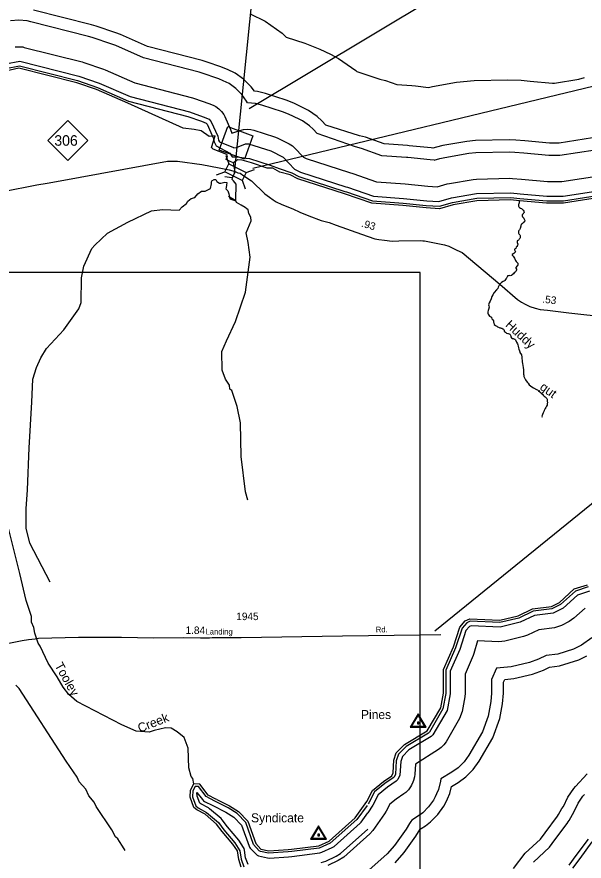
# Model space of a CAD drawing. Extents: x 2532689 to 2764727, y 536648 to 732970.
# Drawn here: x 2667660 to 2677109, y 588019 to 602075 of the extents above; entities that cross this region are included whole.
import ezdxf

# ---------------------------------------------------------------- set-up
doc = ezdxf.new("R2010")
doc.units = 0
for name, color, linetype in [('Exist Hydrographic Buffer Line', 7, 'Continuous'), ('Exist Hydrographic Creek Double Shore', 7, 'Continuous'), ('Exist Hydrographic Creek Single Shore', 7, 'Continuous'), ('Exist Hydrographic Creek Single Shore Label', 7, 'Continuous'), ('Exist Hydrographic River Shore', 7, 'Continuous'), ('Exist Maritime Ferry Route', 7, 'Continuous'), ('Exist Road Primary NC Attributed', 7, 'Continuous'), ('Exist Road Primary NC Shield CELL', 7, 'Continuous'), ('Exist Road Primary NC Shield Number Label', 7, 'Continuous'), ('Exist Road Secondary Mileage Hundredths English Label', 7, 'Continuous'), ('Exist Road Secondary Structure Standard Bridge CELL', 7, 'Continuous'), ('Exist Road Secondary Structure Standard Bridge Number Label', 7, 'Continuous'), ('Exist Road Secondary Type 20 Attributed', 7, 'Continuous'), ('Exist Road Secondary Type 51 Attributed', 7, 'Continuous'), ('Exist Road Secondary Type 51 Label', 7, 'Continuous'), ('Exist Road Secondary Type 51 Number Label', 7, 'Continuous'), ('Exist Survey Geodetic Marker CELL', 7, 'Continuous'), ('Exist Survey Geodetic Marker Label', 7, 'Continuous'), ('Exist Utilities Electrical Transmission Line', 7, 'Continuous'), ('Map Preparation Inset Cut Line', 7, 'Continuous')]:
    doc.layers.add(name, color=color, linetype=linetype)

msp = doc.modelspace()

# ---------------------------------------------------------------- linework, layer by layer
at = {"layer": 'Exist Hydrographic Buffer Line'}
for points in [[(2677247, 600059), (2676692, 599972), (2676532, 599973), (2676123, 600010), (2675972, 600024), (2675859, 600028), (2675301, 600015), (2675154, 600001), (2674756, 599932), (2674648, 599907), (2674591, 599891), (2674560, 599893), (2674196, 599931), (2674166, 599933), (2673781, 599962), (2673469, 600071), (2673370, 600097), (2672808, 600271), (2672740, 600342), (2672661, 600416), (2672518, 600516), (2672450, 600552), (2672273, 600637), (2672148, 600687), (2671804, 600798), (2671671, 600831), (2671616, 600836), (2671561, 600913), (2671438, 601037), (2671295, 601137), (2671171, 601197), (2671097, 601227), (2671056, 601243), (2670831, 601323), (2670747, 601348), (2669836, 601584), (2669387, 601780), (2669309, 601811), (2668982, 601922), (2668904, 601945), (2667940, 602189)], [(2671546, 602124), (2671795, 602003), (2672081, 601803), (2672145, 601738), (2672455, 601639), (2672705, 601539), (2672882, 601454), (2673018, 601382), (2673304, 601182), (2673323, 601164), (2673705, 601040), (2673799, 601015), (2673987, 600949), (2674239, 600931), (2674300, 600925), (2674519, 600902), (2674586, 600918), (2674984, 600986), (2675279, 601015), (2675837, 601028), (2676063, 601020), (2676213, 601006), (2676581, 600973), (2676617, 600973), (2677021, 601036), (2677115, 601065)], [(2674613, 599689), (2674543, 599693), (2674175, 599732), (2674151, 599734), (2673740, 599764), (2673402, 599883), (2673303, 599909), (2672661, 600135), (2672596, 600204), (2672532, 600263), (2672418, 600343), (2672364, 600372), (2672187, 600456), (2672087, 600497), (2671743, 600607), (2671636, 600634), (2671501, 600646), (2671488, 600671), (2671408, 600785), (2671309, 600883), (2671195, 600964), (2671095, 601012), (2671022, 601042), (2670989, 601055), (2670765, 601134), (2670697, 601155), (2669770, 601394), (2669307, 601597), (2669244, 601621), (2668917, 601733), (2668855, 601751), (2667891, 601995), (2667834, 602007), (2667695, 602019), (2667556, 602007)], [(2667632, 601574), (2667695, 601579), (2667758, 601574), (2667783, 601568), (2668747, 601325), (2668775, 601316), (2669102, 601205), (2669130, 601194), (2669626, 600977), (2670587, 600729), (2670617, 600719), (2670857, 600634), (2670930, 600604), (2670975, 600582), (2671027, 600546), (2671071, 600502), (2671107, 600451), (2671124, 600418), (2671221, 600202), (2671242, 600139), (2671374, 600184), (2671435, 600200), (2671497, 600206), (2671560, 600200), (2671608, 600189), (2671952, 600078), (2671997, 600060), (2672174, 599975), (2672198, 599962), (2672250, 599926), (2672278, 599899), (2672433, 599738), (2672479, 599715), (2673200, 599482), (2673257, 599467), (2673649, 599330), (2674130, 599294), (2674507, 599255), (2674662, 599245), (2674826, 599293), (2674865, 599302), (2675263, 599370), (2675316, 599375)], [(2667471, 601292), (2667707, 601337), (2668694, 601088), (2669030, 600973), (2669547, 600747), (2670533, 600492), (2670764, 600410), (2670861, 600370), (2670897, 600330), (2671005, 600089), (2671021, 600022), (2671037, 599993), (2671268, 599900), (2671273, 599895), (2671319, 599899), (2671467, 599960), (2671521, 599962), (2671888, 599843), (2672094, 599741), (2672286, 599540), (2672386, 599490), (2673140, 599244), (2673167, 599242), (2673599, 599090), (2674103, 599053), (2674487, 599013), (2674689, 599000), (2674902, 599062), (2675316, 599133), (2675888, 599145), (2676043, 599131), (2676490, 599091), (2676758, 599089), (2677447, 599197)], [(2667476, 601214), (2667705, 601258), (2668672, 601014), (2669002, 600901), (2669521, 600674), (2670510, 600418), (2670736, 600338), (2670815, 600305), (2670832, 600287), (2670931, 600064), (2670948, 599994), (2670982, 599931), (2671210, 599807), (2671245, 599744), (2671335, 599747), (2671480, 599722), (2671533, 599720), (2671882, 599607), (2672030, 599549), (2672239, 599477), (2672356, 599418), (2673125, 599167), (2673151, 599165), (2673583, 599014), (2674097, 598976), (2674480, 598936), (2674698, 598922), (2674919, 598986), (2675323, 599055), (2675886, 599068), (2676036, 599054), (2676486, 599014), (2676764, 599012), (2677464, 599121)], [(2674613, 599689), (2674704, 599715), (2674790, 599735), (2675188, 599804), (2675306, 599815), (2675864, 599828), (2675954, 599825), (2676105, 599811), (2676523, 599773), (2676707, 599772), (2677292, 599864)], [(2675316, 599375), (2675874, 599388), (2675915, 599387), (2676065, 599373), (2676501, 599333), (2676740, 599332), (2677392, 599434)], [(2677196, 592511), (2677000, 592449), (2676758, 592229), (2676593, 592148), (2676283, 592106), (2676045, 591996), (2675710, 591916), (2675227, 591938), (2675200, 591925), (2675141, 591857), (2675037, 591543), (2674879, 591184), (2674879, 590803), (2674826, 590526), (2674591, 590121), (2674564, 590093), (2674190, 589869), (2674081, 589762), (2674054, 589676), (2674039, 589450), (2674005, 589378), (2673978, 589347), (2673834, 589250), (2673677, 589123), (2673588, 588951), (2673505, 588824)], [(2677177, 592583), (2676963, 592515), (2676716, 592291), (2676571, 592219), (2676262, 592178), (2676021, 592066), (2675703, 591991), (2675212, 592013), (2675154, 591985), (2675076, 591895), (2674968, 591570), (2674805, 591199), (2674805, 590810), (2674756, 590552), (2674532, 590166), (2674518, 590151), (2674144, 589928), (2674016, 589802), (2673981, 589690), (2673967, 589469), (2673943, 589419), (2673929, 589403), (2673790, 589310), (2673618, 589171), (2673524, 588989), (2673512, 588972)], [(2677127, 592231), (2676940, 592061), (2676862, 592006), (2676730, 591939), (2676613, 591902), (2676353, 591867), (2676164, 591779), (2676097, 591756), (2675790, 591681), (2675688, 591671), (2675335, 591687), (2675273, 591473), (2675261, 591441), (2675125, 591132), (2675125, 590817), (2675120, 590753), (2675076, 590509), (2675033, 590392), (2674809, 590005), (2674773, 589954), (2674729, 589910), (2674682, 589877), (2674299, 589634), (2674290, 589468), (2674285, 589424), (2674269, 589363)], [(2677236, 591735), (2677063, 591615), (2676931, 591547), (2676672, 591466), (2676478, 591440), (2676349, 591380), (2676201, 591328), (2675894, 591253), (2675650, 591232), (2675565, 591040), (2675565, 590817), (2675553, 590676), (2675509, 590431), (2675414, 590171), (2675190, 589785), (2675110, 589672), (2675012, 589573), (2674907, 589499), (2674723, 589389), (2674718, 589348), (2674682, 589213), (2674652, 589141), (2674628, 589091), (2674599, 589036), (2674519, 588922), (2674421, 588823), (2674353, 588773), (2674242, 588698), (2674220, 588680), (2674203, 588646), (2674144, 588550), (2673950, 588276), (2673829, 588141), (2673524, 587870)], [(2674870, 589144), (2674902, 589263), (2675010, 589327), (2675140, 589420), (2675263, 589543), (2675363, 589684), (2675587, 590071), (2675706, 590395), (2675750, 590640), (2675765, 590817), (2675765, 590998), (2675786, 591044), (2675941, 591059), (2676248, 591134), (2676434, 591199), (2676535, 591246), (2676698, 591268), (2677022, 591369), (2677154, 591437)], [(2675930, 587898), (2676129, 588150), (2676383, 588383), (2676462, 588491), (2676664, 588765), (2676684, 588792), (2676740, 588893), (2676763, 588927), (2676836, 589085), (2676936, 589228), (2676967, 589263), (2677162, 589474)], [(2673493, 588945), (2673324, 588709), (2672881, 588317), (2672696, 588235), (2672238, 588177), (2672181, 588172), (2671852, 588149), (2671717, 588180), (2671696, 588192), (2671603, 588297), (2671472, 588661), (2671327, 588813), (2671181, 588905), (2670959, 589014), (2670814, 589092), (2670687, 589259), (2670630, 589262), (2670591, 589191), (2670586, 589090), (2670641, 588937), (2670681, 588905), (2670819, 588829), (2671018, 588660), (2671109, 588539), (2671291, 588324), (2671374, 588192), (2671394, 588053), (2671439, 587921)], [(2674269, 589363), (2674255, 589331), (2674231, 589281), (2674218, 589256), (2674182, 589205), (2674138, 589161), (2674108, 589138), (2673980, 589052), (2673872, 588964), (2673811, 588848), (2673785, 588804), (2673591, 588530), (2673537, 588470), (2673104, 588084), (2673014, 588026), (2672841, 587947)], [(2671512, 587961), (2671471, 588072), (2671453, 588203), (2671447, 588228), (2671438, 588247), (2671357, 588368), (2671171, 588589), (2671082, 588708), (2671064, 588727), (2670871, 588890), (2670851, 588904), (2670725, 588972), (2670709, 588985), (2670666, 589102), (2670660, 589161), (2670750, 589043), (2670768, 589024), (2670786, 589012)], [(2673962, 587992), (2674114, 588160), (2674308, 588434), (2674379, 588549), (2674396, 588560), (2674465, 588607), (2674549, 588670), (2674673, 588793), (2674772, 588936), (2674809, 589005), (2674833, 589055), (2674870, 589144)], [(2676264, 588002), (2676532, 588248), (2676623, 588372), (2676825, 588646), (2676846, 588671), (2676859, 588695), (2676915, 588796), (2676951, 588858), (2677010, 588985), (2677090, 589099), (2677114, 589127)], [(2670786, 589012), (2670923, 588942), (2671142, 588835), (2671276, 588750), (2671402, 588618), (2671527, 588270), (2671536, 588251), (2671549, 588233), (2671638, 588137), (2671665, 588115), (2671684, 588106), (2671834, 588071), (2671869, 588068), (2672186, 588092), (2672243, 588097), (2672706, 588155), (2672742, 588165), (2672914, 588244), (2672944, 588264), (2673377, 588649), (2673395, 588669), (2673505, 588824)], [(2672727, 587996), (2672808, 588020), (2672981, 588099), (2673051, 588144), (2673508, 588551)], [(2676861, 587953), (2676978, 588111), (2677180, 588385)], [(2676921, 587899), (2677042, 588063), (2677244, 588338)]]:
    msp.add_lwpolyline(points, dxfattribs=at)
at = {"layer": 'Exist Hydrographic Creek Double Shore'}
msp.add_line((2670989, 589043), (2670977, 589049), dxfattribs=at)
for points in [[(2672177, 588212), (2672234, 588216), (2672692, 588274), (2672865, 588353), (2673297, 588739), (2673491, 589012), (2673586, 589197), (2673766, 589342), (2673906, 589436), (2673930, 589486), (2673942, 589697), (2673980, 589823), (2674119, 589960), (2674497, 590186), (2674721, 590572), (2674765, 590817), (2674765, 591208), (2674931, 591586), (2675040, 591915), (2675129, 592017), (2675203, 592053), (2675704, 592031), (2676011, 592105), (2676250, 592217), (2676565, 592259), (2676697, 592327), (2676942, 592550), (2677166, 592621)], [(2670986, 588635), (2670794, 588799), (2670658, 588872), (2670607, 588912), (2670545, 589084), (2670551, 589202), (2670607, 589303)], [(2670977, 589049), (2670845, 589116), (2670707, 589297), (2670607, 589303)], [(2670989, 589043), (2671200, 588940), (2671353, 588844), (2671507, 588683), (2671640, 588311), (2671726, 588219)], [(2671399, 587920), (2671355, 588043), (2671334, 588187), (2671258, 588302), (2671078, 588514), (2670986, 588635)], [(2671726, 588219), (2671860, 588188), (2672177, 588212)]]:
    msp.add_lwpolyline(points, dxfattribs=at)
at = {"layer": 'Exist Hydrographic Creek Single Shore'}
msp.add_line((2671305, 599011), (2671184, 599082), dxfattribs=at)
for points in [[(2671305, 599011), (2671305, 599072), (2671314, 599246), (2671311, 599288), (2671293, 599315), (2671270, 599347), (2671249, 599367), (2671254, 599395), (2671271, 599437), (2671298, 599490), (2671289, 599531), (2671269, 599647)], [(2670674, 599131), (2670737, 599174), (2670794, 599171), (2670851, 599199), (2670883, 599218), (2670901, 599295), (2670901, 599324), (2670905, 599348), (2670944, 599369), (2670975, 599369), (2670993, 599334), (2671035, 599308), (2671057, 599306), (2671124, 599324), (2671155, 599320), (2671152, 599273), (2671145, 599235), (2671143, 599210), (2671175, 599178), (2671189, 599129), (2671206, 599048), (2671305, 599011)], [(2668216, 592661), (2667876, 593310), (2667813, 593560), (2667814, 593886), (2667840, 594202), (2667866, 594902), (2667908, 595662), (2667925, 596044), (2667987, 596240), (2668058, 596397), (2668155, 596552), (2668440, 596866), (2668690, 597214), (2668730, 597321), (2668737, 597732), (2668775, 597924), (2668910, 598218), (2668959, 598276), (2669171, 598475), (2669509, 598656), (2669902, 598846), (2670086, 598869), (2670362, 598858), (2670411, 598915), (2670486, 598967), (2670507, 599007), (2670561, 599050), (2670627, 599069), (2670674, 599131)], [(2671506, 594031), (2671470, 594165), (2671398, 594756), (2671385, 595314), (2671328, 595587), (2671239, 595853), (2671205, 595874), (2671203, 595943), (2671134, 596042), (2671081, 596191), (2671074, 596506), (2671153, 596683), (2671304, 597005), (2671467, 597491), (2671545, 598075), (2671515, 598317), (2671477, 598482), (2671564, 598681), (2671557, 598738), (2671525, 598801), (2671511, 598863), (2671490, 598882), (2671461, 598904), (2671397, 598939), (2671319, 598983), (2671305, 599011)], [(2676032, 599014), (2676029, 598997), (2676027, 598987), (2676025, 598979), (2676020, 598960), (2676016, 598952), (2676014, 598944), (2676017, 598924), (2676021, 598912), (2676034, 598903), (2676052, 598891), (2676064, 598886), (2676075, 598876), (2676089, 598862), (2676095, 598857), (2676106, 598839), (2676110, 598831), (2676111, 598817), (2676095, 598802), (2676091, 598796), (2676087, 598790), (2676076, 598778), (2676078, 598760), (2676085, 598748), (2676104, 598722), (2676112, 598705), (2676123, 598685), (2676115, 598663), (2676094, 598644), (2676077, 598629), (2676061, 598623), (2676059, 598613), (2676057, 598601), (2676056, 598591), (2676050, 598572), (2676048, 598566), (2676041, 598552), (2676030, 598530), (2676024, 598520), (2676018, 598507), (2676015, 598497), (2676015, 598491), (2676017, 598475), (2676024, 598463), (2676028, 598456), (2676037, 598444), (2676041, 598436), (2676045, 598426), (2676045, 598420), (2676044, 598396), (2676038, 598386), (2676027, 598373), (2676019, 598363), (2676015, 598359), (2675996, 598346), (2675994, 598336), (2675992, 598328), (2675992, 598318), (2675999, 598304), (2676005, 598294), (2676004, 598284), (2676002, 598272), (2675996, 598258), (2675992, 598252), (2675979, 598239), (2675973, 598221), (2675952, 598207), (2675950, 598194), (2675957, 598183), (2675964, 598163), (2675948, 598148), (2675936, 598138), (2675913, 598121), (2675913, 598109), (2675926, 598089), (2675938, 598074), (2675947, 598058), (2675960, 598028), (2675968, 598021), (2675978, 598005), (2675989, 597991), (2675995, 597985), (2676004, 597972), (2676004, 597962), (2676004, 597948), (2675999, 597929), (2675987, 597923), (2675977, 597909), (2675974, 597901), (2675974, 597889), (2675981, 597875), (2675983, 597861), (2675977, 597847), (2675972, 597836), (2675960, 597826), (2675944, 597811), (2675931, 597795), (2675911, 597782), (2675898, 597772), (2675892, 597770)], [(2675892, 597770), (2675878, 597765), (2675862, 597767), (2675846, 597766), (2675834, 597762), (2675830, 597752), (2675826, 597748), (2675817, 597727), (2675811, 597717), (2675790, 597688), (2675782, 597682), (2675771, 597676), (2675759, 597667), (2675731, 597652), (2675708, 597632), (2675698, 597619), (2675689, 597597), (2675684, 597585), (2675680, 597575), (2675669, 597552), (2675651, 597528), (2675611, 597486), (2675586, 597447), (2675571, 597417), (2675560, 597382), (2675543, 597344), (2675530, 597313), (2675523, 597297), (2675519, 597279), (2675522, 597265), (2675525, 597241), (2675516, 597205), (2675508, 597184), (2675507, 597164), (2675505, 597144), (2675508, 597126), (2675523, 597107), (2675535, 597093), (2675564, 597076), (2675566, 597068), (2675572, 597050), (2675575, 597044), (2675589, 597030), (2675600, 597015), (2675602, 596995), (2675605, 596981), (2675611, 596955), (2675634, 596938), (2675655, 596924), (2675667, 596915), (2675681, 596907), (2675704, 596900), (2675714, 596900), (2675728, 596895), (2675738, 596893), (2675756, 596883), (2675764, 596876), (2675769, 596868), (2675777, 596852), (2675779, 596844), (2675783, 596836), (2675798, 596823), (2675818, 596811), (2675838, 596806), (2675846, 596804), (2675859, 596798), (2675869, 596793), (2675879, 596785), (2675884, 596773), (2675888, 596755), (2675890, 596747), (2675901, 596732), (2675917, 596722), (2675929, 596718), (2675949, 596711), (2675956, 596707), (2675968, 596696), (2675983, 596660), (2675998, 596632), (2676006, 596613), (2676011, 596593), (2676016, 596565), (2676019, 596541), (2676030, 596517), (2676036, 596499), (2676040, 596489), (2676066, 596448), (2676071, 596410), (2676074, 596382), (2676077, 596360), (2676078, 596330), (2676080, 596304), (2676089, 596272), (2676095, 596238), (2676100, 596201), (2676101, 596170), (2676102, 596146), (2676102, 596124), (2676104, 596110), (2676107, 596088)], [(2669946, 590196), (2669863, 590163), (2669646, 590184), (2669410, 590286), (2668660, 590676), (2668524, 590792), (2668430, 590913), (2668334, 591086), (2668179, 591316), (2668048, 591597), (2668013, 591648), (2667959, 591813), (2667941, 591911), (2667906, 591995), (2667903, 592093), (2667814, 592359), (2667712, 592808), (2667384, 594118), (2667083, 594503), (2666754, 595244), (2666565, 596144)], [(2676107, 596088), (2676135, 596033), (2676160, 595994), (2676177, 595976), (2676196, 595949), (2676216, 595932), (2676239, 595914), (2676267, 595899), (2676314, 595872), (2676331, 595863), (2676349, 595849), (2676370, 595834), (2676382, 595820), (2676394, 595811), (2676415, 595793), (2676429, 595774), (2676442, 595762), (2676458, 595751), (2676477, 595731), (2676487, 595720), (2676492, 595710), (2676496, 595692), (2676496, 595674), (2676497, 595660), (2676496, 595634), (2676493, 595609), (2676481, 595593), (2676470, 595573), (2676458, 595554), (2676445, 595524), (2676441, 595516), (2676429, 595483), (2676415, 595455), (2676408, 595436), (2676404, 595426), (2676409, 595408)], [(2669465, 588193), (2669421, 588270), (2669370, 588344), (2669344, 588392), (2669301, 588423), (2669240, 588539), (2668982, 588926), (2668947, 589000), (2668861, 589108), (2668809, 589214), (2668698, 589338), (2668663, 589418), (2668482, 589680), (2667697, 590890), (2667645, 590947)], [(2670607, 589303), (2670590, 589394), (2670563, 589426), (2670526, 589569), (2670511, 589900), (2670448, 590075), (2670330, 590172), (2670228, 590230), (2670136, 590236), (2669946, 590196)]]:
    msp.add_lwpolyline(points, dxfattribs=at)
at = {"layer": 'Exist Hydrographic River Shore'}
for points in [[(2670611, 600199), (2670433, 600221), (2669508, 600636), (2668986, 600864), (2668659, 600976), (2667695, 601219), (2667479, 601174), (2667371, 601180), (2667227, 601253), (2667177, 601251)], [(2671269, 599647), (2671214, 599669), (2671180, 599685), (2671149, 599703), (2671171, 599760), (2671159, 599782), (2670932, 599871), (2670904, 599902), (2670966, 600096), (2670861, 600081), (2670731, 600179), (2670611, 600199)], [(2673119, 599127), (2672341, 599381), (2672215, 599445), (2672040, 599492), (2671922, 599559), (2671877, 599555), (2671831, 599555), (2671567, 599644), (2671411, 599691), (2671335, 599693), (2671269, 599647)], [(2676032, 599014), (2675882, 599028), (2675324, 599015), (2674926, 598947), (2674702, 598882), (2674477, 598896), (2674092, 598936), (2673575, 598974), (2673119, 599127)], [(2677473, 599082), (2676767, 598972), (2676484, 598973), (2676032, 599014)]]:
    msp.add_lwpolyline(points, dxfattribs=at)
at = {"layer": 'Exist Maritime Ferry Route'}
msp.add_line((2671532, 600548), (2675856, 603143), dxfattribs=at)
msp.add_lwpolyline([(2673113, 618216), (2672596, 612484), (2671280, 599466), (2671259, 599416), (2671240, 599395), (2671126, 599411)], dxfattribs=at)
msp.add_lwpolyline([(2671173, 600248), (2671591, 600097), (2671450, 599707), (2671032, 599858)], close=True, dxfattribs=at)
at = {"layer": 'Exist Road Primary NC Attributed'}
msp.add_lwpolyline([(2667431, 599166), (2667994, 599279), (2668167, 599304), (2668322, 599333), (2670169, 599675), (2670335, 599675), (2670740, 599618), (2671030, 599563), (2671194, 599529), (2671295, 599499)], dxfattribs=at)
at = {"layer": 'Exist Road Primary NC Shield CELL'}
msp.add_lwpolyline([(2668175, 600019), (2668508, 600352), (2668840, 600019), (2668508, 599686)], close=True, dxfattribs=at)
at = {"layer": 'Exist Road Secondary Structure Standard Bridge CELL'}
for p, q in [((2671141, 599767), (2671189, 599628)), ((2671478, 599486), (2671617, 599534)), ((2670984, 599445), (2671123, 599493)), ((2671413, 599354), (2671461, 599215))]:
    msp.add_line(p, q, dxfattribs=at)
msp.add_lwpolyline([(2671189, 599628), (2671478, 599487), (2671412, 599352), (2671123, 599493)], close=True, dxfattribs=at)
at = {"layer": 'Exist Road Secondary Structure Standard Bridge Number Label'}
msp.add_line((2671588, 599556), (2681939, 602052), dxfattribs=at)
at = {"layer": 'Exist Road Secondary Type 20 Attributed'}
msp.add_lwpolyline([(2666615, 591392), (2666717, 591418), (2667140, 591552), (2667414, 591623), (2667751, 591693), (2667855, 591707), (2667964, 591720), (2668018, 591729), (2668688, 591748), (2669404, 591748), (2669935, 591739), (2670442, 591740), (2670719, 591737), (2670871, 591734), (2670915, 591742), (2671398, 591741), (2673087, 591767), (2674377, 591787), (2674723, 591789)], dxfattribs=at)
at = {"layer": 'Exist Road Secondary Type 51 Attributed'}
for points in [[(2671295, 599499), (2671342, 599481), (2671378, 599471), (2671443, 599431), (2671567, 599346), (2671789, 599129), (2671871, 599071), (2671930, 599029), (2671981, 598997), (2672074, 598953), (2672259, 598878), (2672376, 598826), (2672524, 598763), (2672730, 598686), (2672861, 598649), (2672978, 598608), (2673399, 598458), (2673623, 598379), (2673687, 598366), (2673784, 598355), (2673914, 598340), (2674022, 598348), (2674382, 598353), (2674422, 598349), (2674450, 598348), (2674786, 598280), (2674856, 598260), (2674921, 598225), (2674990, 598189), (2675077, 598153), (2675703, 597626)], [(2675703, 597626), (2676001, 597372), (2676068, 597326), (2676125, 597291), (2676204, 597251), (2676293, 597223), (2676375, 597205), (2676498, 597190), (2676857, 597148), (2677156, 597113), (2677316, 597095), (2677425, 597071), (2677547, 597040), (2677616, 597014), (2677913, 596881), (2678038, 596824), (2678291, 596701)]]:
    msp.add_lwpolyline(points, dxfattribs=at)
at = {"layer": 'Exist Survey Geodetic Marker CELL'}
for points in [[(2674477, 590247), (2674343, 590473), (2674210, 590247)], [(2674451, 590259), (2674236, 590259), (2674343, 590442)], [(2674356, 590306), (2674356, 590334), (2674331, 590334), (2674331, 590306)], [(2672820, 588382), (2672686, 588608), (2672553, 588382)], [(2672794, 588394), (2672579, 588394), (2672686, 588576)], [(2672699, 588441), (2672699, 588469), (2672675, 588469), (2672675, 588441)]]:
    msp.add_lwpolyline(points, close=True, dxfattribs=at)
at = {"layer": 'Exist Utilities Electrical Transmission Line'}
msp.add_line((2674622, 591851), (2679573, 595869), dxfattribs=at)
at = {"layer": 'Map Preparation Inset Cut Line'}
msp.add_lwpolyline([(2674379, 597817), (2625636, 597817), (2625636, 554972), (2674379, 554972)], close=True, dxfattribs=at)

# ---------------------------------------------------------------- texts
at = {"layer": 'Exist Hydrographic Creek Single Shore Label'}
for s, rotation, p in [('Huddy', 316.9415, (2675786, 596933)), ('gut', 324.428, (2676358, 595882)), ('Tooley', 298.951, (2668285, 591277)), ('Creek', 21.6182, (2669709, 590155))]:
    msp.add_text(s, height=150, rotation=rotation, dxfattribs=at).set_placement(p)
at = {"layer": 'Exist Road Primary NC Shield Number Label'}
msp.add_text('306', height=175, dxfattribs=at).set_placement((2668284, 599930))
at = {"layer": 'Exist Road Secondary Mileage Hundredths English Label'}
for s, rotation, p in [('.93', 344.1826, (2673390, 598584)), ('.53', 353.3421, (2676408, 597318)), ('1.84', 359.2503, (2670469, 591802))]:
    msp.add_text(s, height=125, rotation=rotation, dxfattribs=at).set_placement(p)
at = {"layer": 'Exist Road Secondary Type 51 Label'}
for s, rotation, p in [('Landing', 359.895, (2670803, 591792)), ('Rd.', 0.8972, (2673640, 591825))]:
    msp.add_text(s, height=95, rotation=rotation, dxfattribs=at).set_placement(p)
at = {"layer": 'Exist Road Secondary Type 51 Number Label'}
msp.add_text('1945', height=125, dxfattribs=at).set_placement((2671315, 592031))
at = {"layer": 'Exist Survey Geodetic Marker Label'}
for s, p in [('Pines', (2673392, 590384)), ('Syndicate', (2671561, 588664))]:
    msp.add_text(s, height=150, dxfattribs=at).set_placement(p)

doc.saveas('drawing.dxf')
